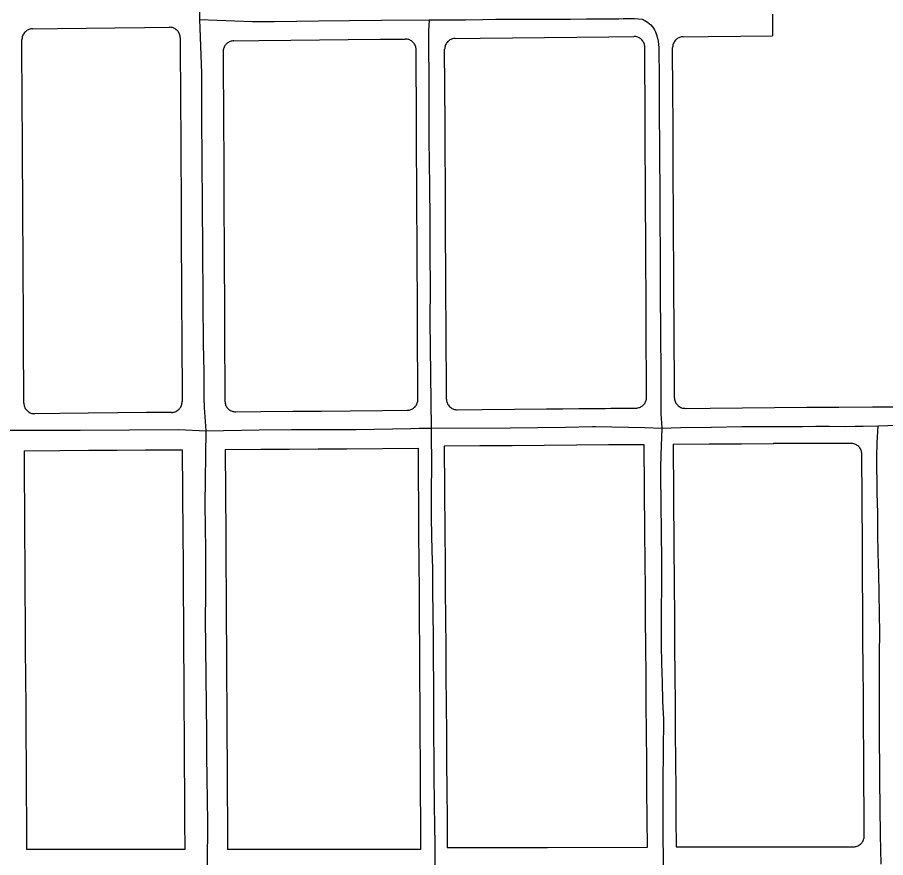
# Model space of a CAD drawing. Extents: x -25029 to 2274964, y -81170 to 687028.
# Drawn here: x 5615 to 6830, y -63947 to -62772 of the extents above; entities that cross this region are included whole.
import ezdxf

# ---------------------------------------------------------------- set-up
doc = ezdxf.new("R2010")
doc.units = 0
for name, color, linetype in [('81911BEA - RW_X_Fee_RW', 7, 'Continuous'), ('AP_X_Lights', 7, 'Continuous'), ('GE_X_CL_2000', 7, 'Continuous')]:
    doc.layers.add(name, color=color, linetype=linetype)

msp = doc.modelspace()

# ---------------------------------------------------------------- linework, layer by layer
at = {"layer": '81911BEA - RW_X_Fee_RW'}
for p, q in [((6672.2, -62767.3), (6672.3, -62797.3)), ((6724.6, -63367.5), (6673.6, -63367.8))]:
    msp.add_line(p, q, dxfattribs=at)
for points in [[(5636.8, -62787.5), (5635.5, -62787.6), (5634.2, -62787.8), (5632.9, -62788.1), (5631.7, -62788.5), (5630.5, -62789), (5629.3, -62789.6), (5628.2, -62790.3), (5627.2, -62791.2), (5626.2, -62792), (5625.4, -62793), (5624.6, -62794.1), (5623.9, -62795.2), (5623.3, -62796.3), (5622.8, -62797.6), (5622.4, -62798.8), (5622.1, -62800.1), (5622, -62801.4), (5621.9, -62802.7)], [(5636.8, -62787.5), (5671.8, -62787.2), (5711.8, -62786.7), (5751.8, -62786.3), (5793.2, -62785.8), (5828.2, -62785.5)], [(5843.3, -62800.3), (5843.3, -62799), (5843.1, -62797.7), (5842.8, -62796.4), (5842.4, -62795.2), (5841.9, -62794), (5841.3, -62792.8), (5840.6, -62791.7), (5839.8, -62790.7), (5838.9, -62789.8), (5837.9, -62788.9), (5836.9, -62788.1), (5835.7, -62787.4), (5834.6, -62786.8), (5833.4, -62786.3), (5832.1, -62785.9), (5830.8, -62785.7), (5829.5, -62785.5), (5828.2, -62785.5)], [(5624.6, -63311.1), (5624.1, -63217.7), (5623.9, -63177.7), (5623.7, -63137.7), (5623.5, -63097.7), (5623.2, -63057.7), (5623, -63017.7), (5622.8, -62977.7), (5622.6, -62937.7), (5622.4, -62897.7), (5621.9, -62802.7)], [(5843.3, -62800.3), (5843.8, -62895.3), (5844, -62935.3), (5844.2, -62975.3), (5844.5, -63015.3), (5844.7, -63055.3), (5844.9, -63095.3), (5845.1, -63135.3), (5845.3, -63175.3), (5845.5, -63215.3), (5846, -63309.1)], [(5918.3, -62804.5), (5917, -62804.6), (5915.7, -62804.7), (5914.5, -62805), (5913.2, -62805.5), (5912, -62806), (5910.8, -62806.6), (5909.7, -62807.3), (5908.7, -62808.1), (5907.8, -62809), (5906.9, -62810), (5906.1, -62811), (5905.4, -62812.1), (5904.8, -62813.3), (5904.3, -62814.5), (5903.9, -62815.8), (5903.6, -62817), (5903.5, -62818.3), (5903.4, -62819.6)], [(5918.3, -62804.5), (5953.3, -62804.1), (5998.3, -62803.6), (6038.3, -62803.2), (6078.3, -62802.8), (6123.3, -62802.3), (6158.3, -62801.9)], [(6173.4, -62816.7), (6173.4, -62815.4), (6173.2, -62814.1), (6172.9, -62812.9), (6172.5, -62811.6), (6172, -62810.4), (6171.4, -62809.3), (6170.7, -62808.2), (6169.9, -62807.1), (6169, -62806.2), (6168, -62805.3), (6166.9, -62804.5), (6165.8, -62803.8), (6164.7, -62803.2), (6163.5, -62802.7), (6162.2, -62802.4), (6160.9, -62802.1), (6159.6, -62801.9), (6158.3, -62801.9)], [(6228.3, -62801.1), (6227, -62801.2), (6225.7, -62801.4), (6224.4, -62801.7), (6223.2, -62802.1), (6222, -62802.6), (6220.8, -62803.2), (6219.7, -62803.9), (6218.7, -62804.7), (6217.7, -62805.6), (6216.9, -62806.6), (6216.1, -62807.7), (6215.4, -62808.8), (6214.8, -62809.9), (6214.3, -62811.1), (6213.9, -62812.4), (6213.6, -62813.7), (6213.5, -62815), (6213.4, -62816.3)], [(6228.3, -62801.1), (6263.3, -62800.8), (6308.3, -62800.3), (6353.3, -62799.8), (6398.3, -62799.3), (6443.3, -62798.8), (6478.3, -62798.4)], [(6493.4, -62813.3), (6493.3, -62812), (6493.2, -62810.7), (6492.9, -62809.4), (6492.5, -62808.1), (6492, -62806.9), (6491.4, -62805.8), (6490.6, -62804.7), (6489.8, -62803.7), (6489, -62802.7), (6488, -62801.8), (6486.9, -62801), (6485.8, -62800.4), (6484.7, -62799.8), (6483.5, -62799.3), (6482.2, -62798.9), (6480.9, -62798.6), (6479.6, -62798.5), (6478.3, -62798.4)], [(6547.3, -62798.7), (6546, -62798.8), (6544.7, -62798.9), (6543.5, -62799.2), (6542.2, -62799.6), (6541, -62800.2), (6539.8, -62800.8), (6538.7, -62801.5), (6537.7, -62802.3), (6536.7, -62803.2), (6535.9, -62804.2), (6535.1, -62805.2), (6534.4, -62806.3), (6533.8, -62807.5), (6533.3, -62808.7), (6532.9, -62809.9), (6532.6, -62811.2), (6532.5, -62812.5), (6532.4, -62813.8)], [(6547.3, -62798.7), (6582.3, -62798.3), (6627.3, -62797.8), (6672.3, -62797.3)], [(6176, -63306), (6175.4, -63201.7), (6175.2, -63161.7), (6175, -63121.7), (6174.8, -63085.7), (6174.8, -63081.7), (6174.6, -63041.7), (6174.4, -63001.7), (6174.2, -62961.7), (6174, -62921.7), (6173.4, -62816.7)], [(6216, -63305.6), (6215.4, -63201.3), (6215.2, -63161.3), (6215, -63121.3), (6214.8, -63081.3), (6214.6, -63041.3), (6214.4, -63001.3), (6214.2, -62961.3), (6214, -62921.3), (6213.4, -62816.3)], [(6496, -63303), (6495.4, -63198.3), (6495.2, -63158.3), (6495, -63118.3), (6494.8, -63078.3), (6494.6, -63038.3), (6494.5, -63018.3), (6494.4, -62998.3), (6494.2, -62958.3), (6494, -62918.3), (6493.4, -62813.3)], [(6535, -63303.6), (6534.4, -63198.8), (6534.2, -63158.8), (6534, -63118.8), (6533.8, -63078.8), (6533.6, -63038.8), (6533.4, -62998.8), (6533.2, -62958.8), (6533, -62918.8), (6532.8, -62877.8), (6532.4, -62813.8)], [(5903.4, -62819.6), (5904, -62924.7), (5904.2, -62964.7), (5904.4, -63004.7), (5904.6, -63044.7), (5904.8, -63084.7), (5905, -63124.7), (5905.2, -63164.7), (5905.5, -63204.7), (5906, -63308.5)], [(6481.1, -63318.1), (6482.4, -63318), (6483.7, -63317.8), (6485, -63317.5), (6486.2, -63317.1), (6487.4, -63316.6), (6488.6, -63316), (6489.7, -63315.3), (6490.7, -63314.5), (6491.7, -63313.6), (6492.5, -63312.6), (6493.3, -63311.6), (6494, -63310.5), (6494.6, -63309.3), (6495.1, -63308.1), (6495.5, -63306.8), (6495.8, -63305.6), (6495.9, -63304.3), (6496, -63303)], [(5624.6, -63311.1), (5624.6, -63312.4), (5624.8, -63313.7), (5625.1, -63315), (5625.5, -63316.2), (5626, -63317.4), (5626.6, -63318.6), (5627.3, -63319.7), (5628.1, -63320.7), (5629, -63321.7), (5630, -63322.6), (5631, -63323.4), (5632.2, -63324), (5633.3, -63324.6), (5634.5, -63325.1), (5635.8, -63325.5), (5637.1, -63325.8), (5638.4, -63325.9), (5639.7, -63326)], [(5831.1, -63324.2), (5832.4, -63324.1), (5833.7, -63323.9), (5835, -63323.6), (5836.2, -63323.2), (5837.4, -63322.7), (5838.6, -63322.1), (5839.7, -63321.4), (5840.7, -63320.6), (5841.7, -63319.7), (5842.5, -63318.7), (5843.3, -63317.7), (5844, -63316.6), (5844.6, -63315.4), (5845.1, -63314.2), (5845.5, -63312.9), (5845.8, -63311.7), (5845.9, -63310.4), (5846, -63309.1)], [(5906, -63308.5), (5906.1, -63309.8), (5906.2, -63311.1), (5906.5, -63312.4), (5906.9, -63313.6), (5907.4, -63314.8), (5908, -63316), (5908.8, -63317.1), (5909.6, -63318.1), (5910.5, -63319), (5911.4, -63319.9), (5912.5, -63320.7), (5913.6, -63321.4), (5914.7, -63322), (5915.9, -63322.5), (5917.2, -63322.9), (5918.5, -63323.1), (5919.8, -63323.3), (5921.1, -63323.3)], [(6161.1, -63321.1), (6162.4, -63321), (6163.7, -63320.8), (6165, -63320.5), (6166.2, -63320.1), (6167.4, -63319.6), (6168.6, -63319), (6169.7, -63318.3), (6170.7, -63317.5), (6171.7, -63316.6), (6172.5, -63315.6), (6173.3, -63314.6), (6174, -63313.5), (6174.6, -63312.3), (6175.1, -63311.1), (6175.5, -63309.8), (6175.8, -63308.6), (6175.9, -63307.3), (6176, -63306)], [(6216, -63305.6), (6216.1, -63306.9), (6216.2, -63308.2), (6216.5, -63309.5), (6216.9, -63310.7), (6217.4, -63311.9), (6218, -63313.1), (6218.8, -63314.2), (6219.6, -63315.2), (6220.4, -63316.1), (6221.4, -63317), (6222.5, -63317.8), (6223.6, -63318.5), (6224.7, -63319.1), (6225.9, -63319.6), (6227.2, -63320), (6228.5, -63320.2), (6229.8, -63320.4), (6231.1, -63320.4)], [(6535, -63303.6), (6535.1, -63304.9), (6535.2, -63306.2), (6535.5, -63307.5), (6535.9, -63308.7), (6536.4, -63309.9), (6537, -63311.1), (6537.8, -63312.2), (6538.6, -63313.2), (6539.5, -63314.2), (6540.4, -63315), (6541.5, -63315.8), (6542.6, -63316.5), (6543.7, -63317.1), (6544.9, -63317.6), (6546.2, -63318), (6547.5, -63318.2), (6548.8, -63318.4), (6550.1, -63318.5)], [(5831.1, -63324.2), (5796.1, -63324.5), (5756.1, -63324.9), (5714.7, -63325.3), (5674.7, -63325.7), (5639.7, -63326)], [(5921.1, -63323.3), (5956.1, -63323), (6001.1, -63322.6), (6041.1, -63322.2), (6081.1, -63321.8), (6126.1, -63321.4), (6161.1, -63321.1)], [(6231.1, -63320.4), (6266.1, -63320.1), (6311.1, -63319.7), (6356.1, -63319.3), (6378.6, -63319.1), (6401.1, -63318.8), (6438.6, -63318.5), (6446.1, -63318.4), (6481.1, -63318.1)], [(6550.1, -63318.5), (6585.1, -63318.1), (6630.1, -63317.7), (6675.1, -63317.3), (6720.1, -63316.9), (6726.1, -63316.8)], [(6726.1, -63316.8), (6765.1, -63316.7), (6811.9, -63316.5), (6857.1, -63316.4), (6905.1, -63316.3), (6950.1, -63316.1), (6955.1, -63316.1), (7007.1, -63315.9), (7012.8, -63315.9)], [(5624.9, -63377.7), (5674.9, -63377.4), (5714.9, -63377.1), (5754.9, -63376.9), (5794.9, -63376.6), (5846.3, -63376.3)], [(5846.3, -63376.3), (5847, -63495.5), (5847.3, -63535.5), (5847.5, -63575.5), (5847.8, -63615.5), (5848, -63655.5), (5848.3, -63695.5), (5848.5, -63735.5), (5848.7, -63775.5), (5849, -63815.5), (5849.2, -63855.5), (5849.5, -63895.5), (5849.7, -63935.5)], [(5906.3, -63375.9), (5956.3, -63375.6), (5996.3, -63375.4), (6036.3, -63375.1), (6076.3, -63374.9), (6126.3, -63374.6), (6176.3, -63374.3)], [(5906.3, -63375.9), (5907, -63495.9), (5907.3, -63535.9), (5907.5, -63575.9), (5907.8, -63615.4), (5908, -63655.4), (5908.3, -63695.4), (5908.5, -63735.4), (5908.8, -63775.4), (5909, -63815.4), (5909.2, -63855.4), (5909.5, -63895.4), (5909.7, -63935.4)], [(6176.3, -63374.3), (6177, -63494.3), (6177.3, -63534.3), (6177.5, -63574.3), (6177.8, -63615.3), (6178, -63655.3), (6178.3, -63695.3), (6178.5, -63735.3), (6178.8, -63775.3), (6179, -63815.3), (6179.3, -63855.3), (6179.5, -63895.3), (6179.8, -63935.3)], [(6492.7, -63369.3), (6442.7, -63369.6), (6397.7, -63370), (6352.7, -63370.3), (6307.7, -63370.7), (6262.7, -63371), (6212.7, -63371.4)], [(6212.7, -63371.4), (6213.6, -63492.8), (6213.9, -63532.8), (6214.3, -63572.8), (6214.6, -63612.8), (6214.9, -63652.8), (6215.2, -63692.8), (6215.5, -63732.8), (6215.8, -63772.8), (6216.1, -63812.7), (6216.4, -63852.7), (6216.8, -63892.7), (6217.1, -63932.7)], [(6497.1, -63932.2), (6496.8, -63892.2), (6496.4, -63852.2), (6496.1, -63812.2), (6495.8, -63772.2), (6495.5, -63732.2), (6495.2, -63692.2), (6494.9, -63652.2), (6494.6, -63612.2), (6494.3, -63572.2), (6493.9, -63532.2), (6493.6, -63492.2), (6492.7, -63369.3)], [(6533.3, -63368.7), (6583.6, -63368.3), (6628.6, -63368.1), (6673.1, -63367.8), (6673.6, -63367.8)], [(6533.3, -63368.7), (6534.1, -63511.8), (6534.5, -63561.8), (6534.9, -63611.8), (6535.2, -63651.8), (6535.5, -63691.8), (6535.8, -63731.8), (6536.1, -63771.8), (6536.4, -63811.8), (6536.7, -63851.8), (6537, -63891.8), (6537.3, -63931.6)], [(6782.2, -63367.5), (6732.1, -63367.5), (6724.6, -63367.5)], [(6797.2, -63382.4), (6797.1, -63381.1), (6796.9, -63379.8), (6796.7, -63378.5), (6796.3, -63377.3), (6795.8, -63376.1), (6795.2, -63374.9), (6794.4, -63373.8), (6793.6, -63372.8), (6792.8, -63371.8), (6791.8, -63370.9), (6790.8, -63370.2), (6789.7, -63369.5), (6788.5, -63368.9), (6787.3, -63368.4), (6786.1, -63368), (6784.8, -63367.7), (6783.5, -63367.5), (6782.2, -63367.5)], [(5624.9, -63377.7), (5625.6, -63495.5), (5625.8, -63535.5), (5626.1, -63575.5), (5626.3, -63615.5), (5626.6, -63655.5), (5626.8, -63695.5), (5627.1, -63735.5), (5627.3, -63775.5), (5627.6, -63815.5), (5627.8, -63855.5), (5628.1, -63895.5), (5628.3, -63935.5)], [(6800.5, -63916.6), (6800.3, -63881.6), (6800, -63841.6), (6799.8, -63801.6), (6799.5, -63761.6), (6799.3, -63721.6), (6799, -63681.6), (6798.8, -63641.6), (6798.5, -63601.6), (6798.2, -63551.6), (6798, -63511.6), (6797.2, -63382.4)], [(6785.5, -63931.7), (6786.8, -63931.6), (6788.1, -63931.4), (6789.4, -63931.1), (6790.7, -63930.7), (6791.9, -63930.2), (6793, -63929.6), (6794.1, -63928.9), (6795.2, -63928.1), (6796.1, -63927.2), (6797, -63926.3), (6797.8, -63925.2), (6798.5, -63924.1), (6799.1, -63922.9), (6799.6, -63921.7), (6800, -63920.5), (6800.3, -63919.2), (6800.5, -63917.9), (6800.5, -63916.6)], [(6217.1, -63932.7), (6357.1, -63932.5), (6497.1, -63932.2)], [(6537.3, -63931.6), (6677.3, -63931.6), (6785.5, -63931.7)], [(5849.7, -63935.5), (5739, -63935.5), (5628.3, -63935.5)], [(6179.8, -63935.3), (6044.7, -63935.4), (5909.7, -63935.4)]]:
    msp.add_lwpolyline(points, dxfattribs=at)
at = {"layer": 'AP_X_Lights'}
msp.add_line((5870.5, -62764.5), (5870.4, -62774.7), dxfattribs=at)
at = {"layer": 'GE_X_CL_2000'}
for points in [[(5870.4, -62774.7), (5870.7, -62786.6), (5872.9, -62849.6), (5873.2, -62915.7), (5873.5, -62967.5), (5874.1, -63038.5), (5874.6, -63090.8), (5874.9, -63169.8), (5875.6, -63228), (5876.2, -63267.6), (5876.3, -63303.7), (5877, -63317.3), (5879, -63350.1)], [(5870.4, -62774.7), (5944.7, -62777.5), (5975.4, -62777.2), (6006.1, -62776.9), (6036.8, -62776.3), (6080.4, -62775.8), (6125.2, -62775.5), (6191.5, -62774.9)], [(6191.5, -62774.9), (6191, -62790.8), (6191.2, -62877), (6191.4, -62942.4), (6192, -63007.8), (6192.5, -63055), (6192.8, -63102), (6192.9, -63149.1), (6192.8, -63196.3), (6194.3, -63346.1)], [(6191.5, -62774.9), (6242.6, -62774.9), (6266.6, -62774.5), (6284.9, -62774.3), (6303.2, -62774.2), (6321.6, -62774.3), (6344.2, -62774.2), (6366.8, -62774.1), (6389.4, -62774), (6412, -62773.8), (6434.6, -62773.7), (6457.3, -62773.5), (6463.1, -62773.3)], [(6463.1, -62773.3), (6468.4, -62773.1), (6473.8, -62773), (6479.1, -62773.2), (6484.4, -62773.7), (6489.7, -62774.3), (6492.4, -62775.5), (6495, -62776.9), (6497.4, -62778.5), (6499.7, -62780.3), (6501.8, -62782.3), (6503.8, -62784.4), (6505.6, -62786.7), (6507.2, -62789.1), (6508.6, -62791.7), (6510, -62796), (6511.1, -62800.5), (6512, -62804.9), (6512.7, -62809.5), (6513.1, -62814), (6513.3, -62818.6), (6513.4, -62853.9), (6513.7, -62889.2), (6514.1, -62968.5), (6514.4, -63012.5), (6514.6, -63056.5), (6514.9, -63100.4), (6515.1, -63156.6), (6515.4, -63212.7), (6515.7, -63268.9), (6516.1, -63325.9), (6517.1, -63346.1)], [(6819.7, -63343), (6847.4, -63341.9), (6856.3, -63341.8), (6888, -63341.4), (6928.7, -63341), (6969.3, -63340.8), (7010, -63340.8), (7050.6, -63340.9), (7091.4, -63341.3), (7125.4, -63340.9), (7159.3, -63340.7), (7193.2, -63340.7), (7227.1, -63340.8), (7261.2, -63341.1), (7312.2, -63340.4), (7363, -63339.9), (7413.8, -63339.6), (7464.7, -63339.5), (7490.5, -63339.6), (7516.4, -63339.5), (7599.8, -63338.2)], [(5603.6, -63348.8), (5703.3, -63349), (5841.5, -63347.9), (5879, -63350.1)], [(5879, -63350.1), (5877.6, -63452.4), (5878.2, -63484.5), (5878.5, -63516.5), (5878.7, -63548.5), (5878.5, -63580.4), (5878.1, -63612.6), (5879.9, -63773.7), (5880.3, -63804.7), (5880.6, -63835.6), (5881, -63866.5), (5881.3, -63897.4), (5881, -63958.3)], [(5879, -63350.1), (5953.8, -63348.3), (5998.9, -63348.2), (6044, -63348.1), (6089.2, -63348), (6166.1, -63346.7), (6177.8, -63346.2), (6194.3, -63346.1)], [(6194.3, -63346.1), (6305, -63345.6), (6343.7, -63345.2), (6382.3, -63344.7), (6420.5, -63343.9), (6424.7, -63344), (6493.5, -63345.3), (6517.1, -63346.1)], [(6194.3, -63346.1), (6194.9, -63404.3), (6194.6, -63427.1), (6194.7, -63472.7), (6195, -63495.6), (6195.5, -63518.4), (6196.2, -63541.4), (6196.5, -63573.6), (6196.8, -63605.8), (6197.1, -63637.9), (6197.4, -63670), (6197.7, -63702.2), (6197.8, -63761.9), (6198.1, -63821.6), (6198.6, -63881.2), (6199, -63894.6), (6199.3, -63908.3), (6199.5, -63921.9), (6199.8, -63957.4)], [(6517.1, -63346.1), (6515.8, -63383.3), (6515.4, -63401.6), (6515.3, -63412.2), (6516.1, -63452), (6516.6, -63491.5), (6516.8, -63531.1), (6516.8, -63570.6), (6516.5, -63596.7), (6516.4, -63622.9), (6516.6, -63649.2), (6517, -63675.4), (6517.6, -63701.6), (6518.4, -63727.8), (6519.5, -63753.7), (6519, -63797.3), (6518.8, -63841.2), (6518.8, -63885.1), (6518.9, -63931.4), (6519.3, -63934.7), (6519.2, -63957.4)], [(6517.1, -63346.1), (6543.4, -63345.3), (6586.9, -63344.6), (6629.4, -63344), (6671.9, -63343.7), (6714.3, -63343.7), (6732.8, -63343.4), (6751.4, -63343.4), (6774.4, -63343.8), (6787.7, -63343.6), (6799.1, -63343.4), (6819.7, -63343)], [(6819.7, -63343), (6818.4, -63366.8), (6817.6, -63385.9), (6818.4, -63436.6), (6818.9, -63465), (6819.3, -63493.4), (6819.7, -63521.7), (6820.5, -63549.4), (6821.1, -63577.3), (6821.5, -63605.2), (6821.7, -63633), (6821.6, -63660.9), (6821.4, -63688.7), (6821.5, -63763.8), (6822, -63838.9), (6822.8, -63914.8), (6823.8, -63956.1)]]:
    msp.add_lwpolyline(points, dxfattribs=at)

doc.saveas('drawing.dxf')
